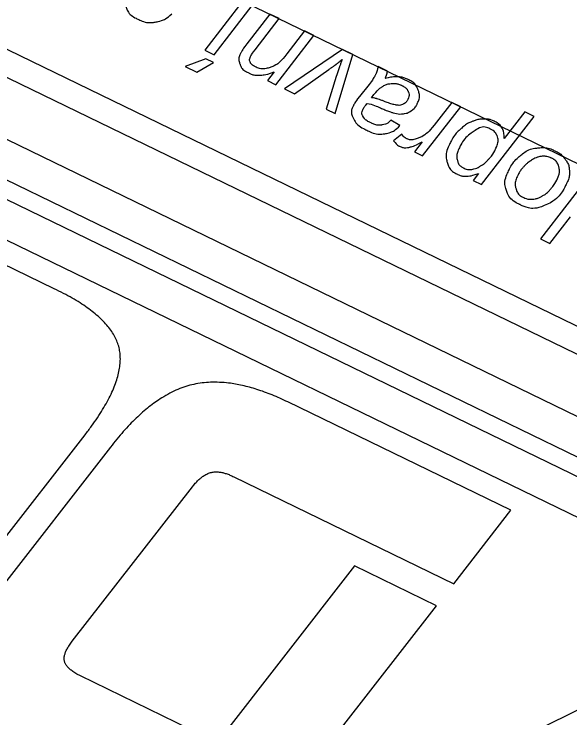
# Model space of a CAD drawing. Extents: x -762314 to -761449, y -993181 to -992589.
# Drawn here: x -762156.848 to -762153.242, y -992687.142 to -992682.575 of the extents above; entities that cross this region are included whole.
import ezdxf

# ---------------------------------------------------------------- set-up
doc = ezdxf.new("R2010")
doc.units = 0
for name, color, linetype in [('Rozpiska - logo SŽDC', 7, 'Continuous'), ('Rozpiska - netisknutelná čára', 7, 'Continuous'), ('Rozpiska - text nadpisů', 7, 'Continuous')]:
    doc.layers.add(name, color=color, linetype=linetype)

msp = doc.modelspace()

# ---------------------------------------------------------------- linework, layer by layer
at = {"layer": 'Rozpiska - logo SŽDC'}
for p, q in [((-762157.3322, -992682.7738), (-762148.3367, -992687.1401)), ((-762154.4253, -992682.9451), (-762154.487, -992682.9151)), ((-762154.5449, -992683.031), (-762154.6078, -992683.1098)), ((-762154.3446, -992683.2985), (-762154.4028, -992683.2634)), ((-762154.3329, -992683.3533), (-762154.3855, -992683.3971)), ((-762157.1672, -992686.3065), (-762156.3878, -992685.3048)), ((-762156.2231, -992685.3843), (-762157.0029, -992686.3865)), ((-762156.4711, -992686.6446), (-762155.6913, -992685.6424))]:
    msp.add_line(p, q, dxfattribs=at)
for points in [[(-762155.5505, -992682.8386), (-762155.3029, -992682.5191), (-762155.3633, -992682.4898), (-762155.6107, -992682.8093), (-762155.5505, -992682.8386)], [(-762155.2843, -992682.8068), (-762155.1274, -992682.6043), (-762155.1878, -992682.575), (-762155.3374, -992682.7684)], [(-762148.2584, -992686.9977), (-762148.2625, -992686.9957), (-762157.261, -992682.6273)], [(-762155.1614, -992682.9502), (-762155.2049, -992683.0063), (-762155.15, -992683.0329), (-762154.9025, -992682.7134), (-762154.9637, -992682.6838), (-762155.0781, -992682.8324)], [(-762154.7586, -992682.9807), (-762154.823, -992683.1917), (-762154.764, -992683.2203), (-762154.6495, -992682.8362), (-762154.7167, -992682.8036), (-762155.0931, -992683.0605), (-762155.0293, -992683.0915), (-762154.807, -992682.9351)], [(-762155.6049, -992682.8654), (-762155.7387, -992682.914), (-762155.6626, -992682.951), (-762155.5549, -992682.8897), (-762155.6049, -992682.8654)], [(-762151.0749, -992686.2145), (-762157.5746, -992683.0596), (-762157.7241, -992683.2506), (-762151.262, -992686.3865)], [(-762154.2007, -992683.4039), (-762154.2511, -992683.4692), (-762154.1977, -992683.4952), (-762153.9502, -992683.1757), (-762154.0078, -992683.1477), (-762154.1073, -992683.2757)], [(-762153.8359, -992683.6089), (-762153.8705, -992683.654), (-762153.8151, -992683.6809), (-762153.4733, -992683.2387), (-762153.5336, -992683.2094), (-762153.6679, -992683.383)], [(-762151.512, -992686.3929), (-762157.7951, -992683.3422), (-762157.9447, -992683.5334), (-762151.9105, -992686.4623), (-762155.569, -992688.2604)], [(-762153.0714, -992683.6657), (-762153.0355, -992683.6197), (-762153.0918, -992683.5924), (-762153.4322, -992684.0336), (-762153.3717, -992684.0629), (-762153.2392, -992683.891)], [(-762156.5871, -992684.3566), (-762158.0321, -992683.6536), (-762158.4031, -992684.1305), (-762156.9818, -992684.8204)], [(-762155.4222, -992685.5776), (-762153.9962, -992686.2715), (-762153.6246, -992685.794), (-762155.0712, -992685.0919)], [(-762156.789, -992687.3461), (-762155.3697, -992688.0366), (-762154.1073, -992686.4144), (-762154.6398, -992686.156), (-762155.531, -992687.3013), (-762156.4178, -992686.8692)]]:
    msp.add_lwpolyline(points, dxfattribs=at)
for points, degree in [([(-762156.1119, -992682.4297), (-762156.1291, -992682.4653), (-762156.1322, -992682.4995), (-762156.1198, -992682.5317), (-762156.1198, -992682.5317), (-762156.1078, -992682.5646), (-762156.0826, -992682.5895), (-762156.0449, -992682.6078), (-762156.0449, -992682.6078), (-762156.0079, -992682.6258), (-762155.9704, -992682.6323), (-762155.9323, -992682.627), (-762155.9323, -992682.627), (-762155.8946, -992682.6207), (-762155.8582, -992682.6036), (-762155.8248, -992682.5732)], 3), ([(-762155.3374, -992682.7684), (-762155.3574, -992682.7933), (-762155.3704, -992682.8133), (-762155.3767, -992682.8264), (-762155.3767, -992682.8264), (-762155.3894, -992682.8525), (-762155.391, -992682.877), (-762155.3823, -992682.9006), (-762155.3823, -992682.9006), (-762155.3735, -992682.9245), (-762155.3544, -992682.943), (-762155.3256, -992682.957), (-762155.3256, -992682.957), (-762155.3044, -992682.9673), (-762155.2805, -992682.9721), (-762155.254, -992682.9715), (-762155.254, -992682.9715), (-762155.2282, -992682.9705), (-762155.1975, -992682.9631), (-762155.1614, -992682.9502)], 3), ([(-762155.0781, -992682.8324), (-762155.116, -992682.881), (-762155.1524, -992682.9107), (-762155.1875, -992682.9216), (-762155.1875, -992682.9216), (-762155.2221, -992682.9319), (-762155.2552, -992682.9303), (-762155.2868, -992682.915), (-762155.2868, -992682.915), (-762155.3017, -992682.9077), (-762155.3114, -992682.8979), (-762155.316, -992682.8863), (-762155.316, -992682.8863), (-762155.3209, -992682.8755), (-762155.3204, -992682.8638), (-762155.3144, -992682.8515), (-762155.3144, -992682.8515), (-762155.3094, -992682.8411), (-762155.2997, -992682.8265), (-762155.2843, -992682.8068)], 3), ([(-762154.807, -992682.9351), (-762154.7725, -992682.9112), (-762154.7441, -992682.8895), (-762154.7201, -992682.8698)], 2), ([(-762154.7201, -992682.8698), (-762154.7382, -992682.9212), (-762154.751, -992682.9581), (-762154.7586, -992682.9807)], 2), ([(-762154.487, -992682.9151), (-762154.4918, -992682.939), (-762154.4974, -992682.9559), (-762154.5027, -992682.9668), (-762154.5027, -992682.9668), (-762154.5113, -992682.9846), (-762154.5253, -992683.0059), (-762154.5449, -992683.031)], 3), ([(-762154.4401, -992682.993), (-762154.4324, -992682.9738), (-762154.4275, -992682.9584), (-762154.4253, -992682.9451)], 2), ([(-762154.2717, -992683.2026), (-762154.2551, -992683.1913), (-762154.242, -992683.1763), (-762154.2324, -992683.1565), (-762154.2324, -992683.1565), (-762154.2177, -992683.1263), (-762154.216, -992683.0967), (-762154.2266, -992683.0678), (-762154.2266, -992683.0678), (-762154.2369, -992683.0383), (-762154.2589, -992683.0157), (-762154.2917, -992682.9997), (-762154.2917, -992682.9997), (-762154.3137, -992682.9891), (-762154.3362, -992682.9832), (-762154.3605, -992682.9825), (-762154.3605, -992682.9825), (-762154.3837, -992682.9814), (-762154.4098, -992682.9848), (-762154.4401, -992682.993)], 3), ([(-762154.5285, -992683.1176), (-762154.5055, -992683.0857), (-762154.4839, -992683.0624), (-762154.464, -992683.0492), (-762154.464, -992683.0492), (-762154.4437, -992683.0353), (-762154.422, -992683.0272), (-762154.3984, -992683.0259), (-762154.3984, -992683.0259), (-762154.3746, -992683.0239), (-762154.3532, -992683.0284), (-762154.3332, -992683.038), (-762154.3332, -992683.038), (-762154.3113, -992683.0487), (-762154.2976, -992683.0622), (-762154.2912, -992683.0788), (-762154.2912, -992683.0788), (-762154.2841, -992683.0958), (-762154.2854, -992683.1122), (-762154.2936, -992683.1292)], 3), ([(-762154.6078, -992683.1098), (-762154.6256, -992683.1325), (-762154.6389, -992683.1532), (-762154.6482, -992683.1723), (-762154.6482, -992683.1723), (-762154.6602, -992683.197), (-762154.6606, -992683.2222), (-762154.648, -992683.247), (-762154.648, -992683.247), (-762154.6331, -992683.2804), (-762154.603, -992683.3077), (-762154.5592, -992683.329), (-762154.5592, -992683.329), (-762154.5181, -992683.3489), (-762154.4794, -992683.3566), (-762154.4428, -992683.3508), (-762154.4428, -992683.3508), (-762154.407, -992683.3453), (-762154.3741, -992683.3282), (-762154.3446, -992683.2985)], 3), ([(-762154.2936, -992683.1292), (-762154.2997, -992683.1416), (-762154.3088, -992683.1516), (-762154.3213, -992683.1582), (-762154.3213, -992683.1582), (-762154.3342, -992683.1656), (-762154.3488, -992683.1678), (-762154.3655, -992683.1655), (-762154.3655, -992683.1655), (-762154.3823, -992683.1633), (-762154.4089, -992683.1555), (-762154.4459, -992683.1409), (-762154.4459, -992683.1409), (-762154.4696, -992683.1321), (-762154.4869, -992683.1261), (-762154.4976, -992683.1235), (-762154.4976, -992683.1235), (-762154.5078, -992683.1201), (-762154.5181, -992683.1186), (-762154.5285, -992683.1176)], 3), ([(-762154.4028, -992683.2634), (-762154.4207, -992683.2811), (-762154.44, -992683.2911), (-762154.4618, -992683.2941), (-762154.4618, -992683.2941), (-762154.4832, -992683.2981), (-762154.5072, -992683.2934), (-762154.5325, -992683.2811), (-762154.5325, -992683.2811), (-762154.5593, -992683.2681), (-762154.5771, -992683.2525), (-762154.5862, -992683.2346), (-762154.5862, -992683.2346), (-762154.5925, -992683.2213), (-762154.592, -992683.208), (-762154.585, -992683.1937), (-762154.585, -992683.1937), (-762154.5797, -992683.1826), (-762154.5709, -992683.17), (-762154.5582, -992683.1559)], 3), ([(-762154.5582, -992683.1559), (-762154.5386, -992683.1576), (-762154.5094, -992683.167), (-762154.4702, -992683.1842), (-762154.4702, -992683.1842), (-762154.4315, -992683.2003), (-762154.4045, -992683.211), (-762154.3895, -992683.2149), (-762154.3895, -992683.2149), (-762154.3666, -992683.2217), (-762154.3448, -992683.2239), (-762154.325, -992683.2216), (-762154.325, -992683.2216), (-762154.3056, -992683.2201), (-762154.2879, -992683.2134), (-762154.2717, -992683.2026)], 3), ([(-762153.6679, -992683.383), (-762153.6703, -992683.3284), (-762153.6925, -992683.2906), (-762153.735, -992683.27), (-762153.735, -992683.27), (-762153.7542, -992683.2606), (-762153.7758, -992683.2561), (-762153.7975, -992683.2558), (-762153.7975, -992683.2558), (-762153.8204, -992683.2555), (-762153.8447, -992683.2606), (-762153.8717, -992683.2705), (-762153.8717, -992683.2705), (-762153.899, -992683.2801), (-762153.9254, -992683.2978), (-762153.9524, -992683.3219), (-762153.9524, -992683.3219), (-762153.9798, -992683.3469), (-762154.0023, -992683.3774), (-762154.0202, -992683.4143), (-762154.0202, -992683.4143), (-762154.0426, -992683.4604), (-762154.0485, -992683.5006), (-762154.0379, -992683.5363), (-762154.0379, -992683.5363), (-762154.0281, -992683.5716), (-762154.0058, -992683.5976), (-762153.9715, -992683.6142), (-762153.9715, -992683.6142), (-762153.9538, -992683.6228), (-762153.9339, -992683.6274), (-762153.9136, -992683.6271), (-762153.9136, -992683.6271), (-762153.8937, -992683.6267), (-762153.8671, -992683.6209), (-762153.8359, -992683.6089)], 3), ([(-762154.1073, -992683.2757), (-762154.1501, -992683.3311), (-762154.188, -992683.3651), (-762154.222, -992683.3776), (-762154.222, -992683.3776), (-762154.2554, -992683.3909), (-762154.283, -992683.3919), (-762154.3044, -992683.3815), (-762154.3044, -992683.3815), (-762154.3166, -992683.3756), (-762154.3263, -992683.3658), (-762154.3329, -992683.3533)], 3), ([(-762153.73, -992683.4621), (-762153.7384, -992683.4793), (-762153.7518, -992683.4982), (-762153.7706, -992683.5177), (-762153.7706, -992683.5177), (-762153.7892, -992683.5385), (-762153.808, -992683.5531), (-762153.8276, -992683.5638), (-762153.8276, -992683.5638), (-762153.8466, -992683.5748), (-762153.8646, -992683.5806), (-762153.8816, -992683.5825), (-762153.8816, -992683.5825), (-762153.8988, -992683.5844), (-762153.9152, -992683.5815), (-762153.9302, -992683.5742), (-762153.9302, -992683.5742), (-762153.952, -992683.5636), (-762153.9658, -992683.5468), (-762153.9722, -992683.5233), (-762153.9722, -992683.5233), (-762153.9786, -992683.4999), (-762153.9741, -992683.4733), (-762153.9595, -992683.4431), (-762153.9595, -992683.4431), (-762153.9399, -992683.4027), (-762153.9102, -992683.3671), (-762153.8693, -992683.3387), (-762153.8693, -992683.3387), (-762153.8289, -992683.3099), (-762153.7915, -992683.3044), (-762153.7566, -992683.3214), (-762153.7566, -992683.3214), (-762153.7401, -992683.3294), (-762153.7277, -992683.3404), (-762153.719, -992683.3557), (-762153.719, -992683.3557), (-762153.7103, -992683.371), (-762153.7071, -992683.3868), (-762153.7085, -992683.4039), (-762153.7085, -992683.4039), (-762153.7095, -992683.4163), (-762153.7171, -992683.4354), (-762153.73, -992683.4621)], 3), ([(-762154.3855, -992683.3971), (-762154.372, -992683.4148), (-762154.3589, -992683.4262), (-762154.3472, -992683.4319), (-762154.3472, -992683.4319), (-762154.3289, -992683.4408), (-762154.3079, -992683.4434), (-762154.2838, -992683.4389), (-762154.2838, -992683.4389), (-762154.26, -992683.4335), (-762154.2326, -992683.4223), (-762154.2007, -992683.4039)], 3), ([(-762153.4088, -992683.8179), (-762153.3464, -992683.7923), (-762153.2979, -992683.7448), (-762153.2642, -992683.6755), (-762153.2642, -992683.6755), (-762153.2506, -992683.6474), (-762153.2446, -992683.619), (-762153.2456, -992683.5915), (-762153.2456, -992683.5915), (-762153.2468, -992683.5646), (-762153.2564, -992683.5387), (-762153.2734, -992683.5159), (-762153.2734, -992683.5159), (-762153.2903, -992683.4935), (-762153.3119, -992683.4753), (-762153.34, -992683.4617), (-762153.34, -992683.4617), (-762153.3736, -992683.4454), (-762153.4105, -992683.4394), (-762153.4497, -992683.4432), (-762153.4497, -992683.4432), (-762153.4899, -992683.4474), (-762153.5261, -992683.4628), (-762153.5596, -992683.4898), (-762153.5596, -992683.4898), (-762153.5933, -992683.5175), (-762153.6199, -992683.5511), (-762153.6399, -992683.5923), (-762153.6399, -992683.5923), (-762153.6618, -992683.6375), (-762153.6663, -992683.6802), (-762153.6534, -992683.7195), (-762153.6534, -992683.7195), (-762153.6402, -992683.7589), (-762153.6117, -992683.7889), (-762153.5691, -992683.8096), (-762153.5691, -992683.8096), (-762153.5142, -992683.8362), (-762153.4606, -992683.8393), (-762153.4088, -992683.8179)], 3), ([(-762153.3276, -992683.6524), (-762153.3363, -992683.6701), (-762153.3497, -992683.6892), (-762153.3666, -992683.7096), (-762153.3666, -992683.7096), (-762153.3837, -992683.7294), (-762153.4025, -992683.7456), (-762153.4239, -992683.7563), (-762153.4239, -992683.7563), (-762153.4448, -992683.7682), (-762153.4656, -992683.7743), (-762153.4857, -992683.7756), (-762153.4857, -992683.7756), (-762153.5051, -992683.7771), (-762153.5252, -992683.7733), (-762153.5438, -992683.7643), (-762153.5438, -992683.7643), (-762153.5684, -992683.7524), (-762153.5847, -992683.7333), (-762153.5918, -992683.7079), (-762153.5918, -992683.7079), (-762153.5994, -992683.6822), (-762153.5958, -992683.6535), (-762153.5801, -992683.6213), (-762153.5801, -992683.6213), (-762153.5702, -992683.6008), (-762153.5567, -992683.5817), (-762153.5389, -992683.5624), (-762153.5389, -992683.5624), (-762153.5264, -992683.5491), (-762153.5133, -992683.5377), (-762153.4985, -992683.528), (-762153.4985, -992683.528), (-762153.4842, -992683.5179), (-762153.4694, -992683.5099), (-762153.4531, -992683.5043), (-762153.4531, -992683.5043), (-762153.4368, -992683.4987), (-762153.4215, -992683.4967), (-762153.4058, -992683.4975), (-762153.4058, -992683.4975), (-762153.3906, -992683.499), (-762153.3768, -992683.5023), (-762153.3637, -992683.5087), (-762153.3637, -992683.5087), (-762153.3391, -992683.5206), (-762153.3225, -992683.5388), (-762153.3146, -992683.5646), (-762153.3146, -992683.5646), (-762153.3072, -992683.5893), (-762153.3114, -992683.6188), (-762153.3276, -992683.6524)], 3), ([(-762156.3878, -992685.3048), (-762156.1223, -992684.9637), (-762156.2066, -992684.5397), (-762156.5871, -992684.3566)], 2), ([(-762155.0712, -992685.0919), (-762155.4307, -992684.9174), (-762155.9575, -992685.0431), (-762156.2231, -992685.3843)], 2), ([(-762155.6913, -992685.6424), (-762155.6301, -992685.5636), (-762155.5084, -992685.5342), (-762155.4222, -992685.5776)], 2), ([(-762157.0029, -992686.3865), (-762157.2684, -992686.7276), (-762157.1744, -992687.1573), (-762156.789, -992687.3461)], 2), ([(-762156.4178, -992686.8692), (-762156.5109, -992686.8224), (-762156.5324, -992686.7233), (-762156.4711, -992686.6446)], 2)]:
    msp.add_open_spline(points, degree=degree, dxfattribs=at)
at = {"layer": 'Rozpiska - netisknutelná čára'}
msp.add_lwpolyline([(-762149.9594, -992692.0601), (-762147.2303, -992686.4374), (-762156.2265, -992682.0708)], dxfattribs=at)

# ---------------------------------------------------------------- texts
at = {"layer": 'Rozpiska - text nadpisů'}
msp.add_text('Generální projektant:', height=1, rotation=154.1087, dxfattribs=at).set_placement((-762145.3679, -992683.173))

doc.saveas('drawing.dxf')
